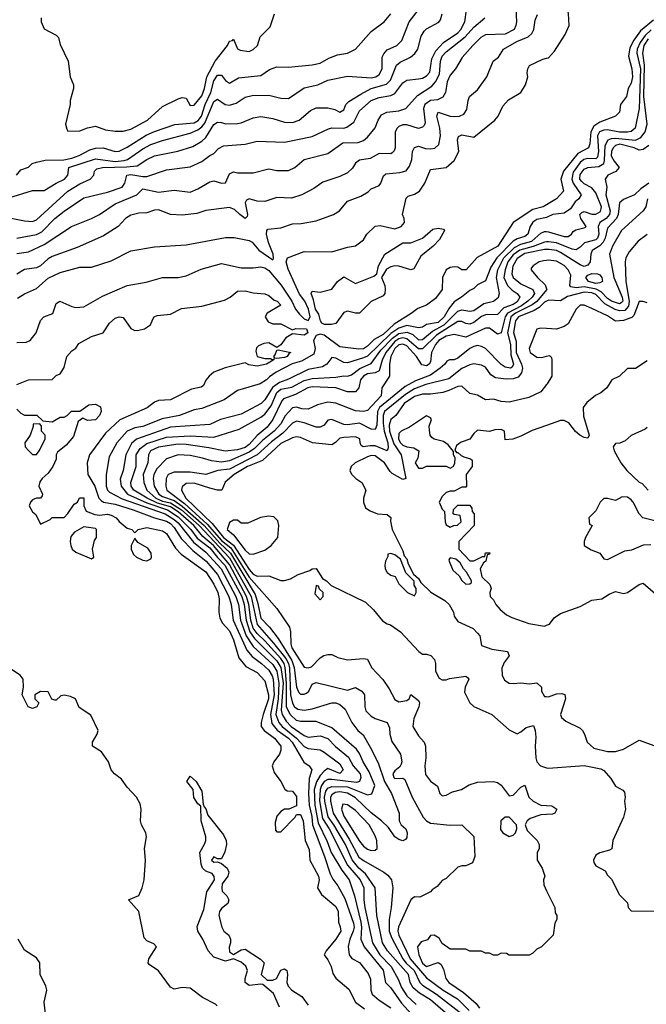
# Model space of a CAD drawing. Header units: inches. Extents: x 2348341 to 2479810, y 460419 to 613669.
# Tile 358 of 656: x 2387325 to 2390506, y 563418 to 568420. Entities that reach past the tile are written whole.
import ezdxf

# ---------------------------------------------------------------- set-up
doc = ezdxf.new("R2010")
doc.units = ezdxf.units.IN
doc.header["$MEASUREMENT"] = 0
doc.layers.add('C3586', color=7, linetype='Continuous')
doc.layers.add('C3596', color=7, linetype='Continuous')

msp = doc.modelspace()

# ---------------------------------------------------------------- linework, layer by layer
at = {"layer": 'C3586', "color": 2}
for points, elevation in [([(2387270, 567515.5), (2387390, 567552.7), (2387450, 567552.7), (2387510, 567590.4), (2387553.2, 567610), (2387569.2, 567630), (2387574, 567670), (2387710, 567713.4), (2387810, 567699.8), (2387855.6, 567704.4), (2387872, 567710), (2387950, 567763.7), (2387990, 567785.7), (2388050, 567807), (2388190, 567844.6), (2388230, 567860.9), (2388250, 567875.6), (2388265.4, 567894.6), (2388310, 568004.9), (2388330, 568016.3), (2388368.7, 567988.7), (2388390, 567985.5), (2388423.6, 567996.4), (2388470, 568027.3), (2388504.8, 568035.2), (2388590, 568036.3), (2388650, 568022), (2388690, 568020.7), (2388770, 568074), (2388838, 568090), (2388890, 568113), (2388990, 568133), (2389110, 568124.4), (2389133.2, 568130), (2389150, 568142), (2389164.5, 568170), (2389164.5, 568230), (2389173.1, 568246.9), (2389190, 568267.3), (2389239, 568290), (2389265.1, 568314.9), (2389302, 568410), (2389349.3, 568470)], 86), ([(2389843.3, 568476.7), (2389847.3, 568410), (2389844.5, 568390), (2389835.1, 568370), (2389790, 568347.2), (2389690, 568343.1), (2389666, 568330), (2389625.2, 568290), (2389572.1, 568227.9), (2389537.2, 568170), (2389510, 568138), (2389495.3, 568104.7), (2389486.6, 568050), (2389473.4, 568026.6), (2389446, 568014), (2389410, 568010.3), (2389381.3, 567990), (2389375.4, 567970), (2389382.9, 567897.1), (2389378, 567882), (2389370, 567874), (2389350, 567868.4), (2389290, 567886.4), (2389270, 567886), (2389250, 567878), (2389240.9, 567870), (2389231.8, 567850), (2389232, 567770), (2389226.6, 567753.4), (2389216.6, 567743.4), (2389210, 567738.8), (2389150, 567740.7), (2389105.1, 567714.9), (2389050, 567707.3), (2389030, 567691), (2389014.2, 567665.8), (2388990, 567642.8), (2388950, 567624), (2388864.8, 567595.2), (2388817.5, 567562.5), (2388758, 567530), (2388705.6, 567514.4), (2388630, 567517.3), (2388570, 567497.3), (2388530, 567499.1), (2388490, 567510.6), (2388476, 567504), (2388469.6, 567490), (2388482, 567430), (2388479.6, 567420.4), (2388470, 567410.8), (2388442, 567430), (2388415.8, 567455.8), (2388390, 567465.5), (2388270.7, 567450.7), (2388224.8, 567435.2), (2388150, 567428), (2388090, 567430.7), (2388030, 567454.9), (2388010, 567453.4), (2387970, 567439.1), (2387930, 567437.3), (2387890, 567427.7), (2387862.7, 567410), (2387825.2, 567370), (2387750, 567323), (2387616.1, 567263.9), (2387490, 567217.1), (2387470, 567205.5), (2387430, 567170.5), (2387410, 567160.5), (2387350, 567150.5), (2387310, 567127.7)], 70), ([(2387310, 567310.4), (2387410, 567328.7), (2387437.2, 567342.8), (2387502.9, 567410), (2387550, 567448.2), (2387650, 567515.5), (2387770, 567544.2), (2387844.5, 567570), (2387858.9, 567590), (2387868.7, 567631.3), (2387890, 567634.7), (2387950, 567623.1), (2387970, 567623.7), (2388070, 567658.4), (2388190, 567672.7), (2388250, 567699.3), (2388290, 567730.6), (2388310, 567740.7), (2388333.8, 567766.2), (2388360.1, 567779.9), (2388470, 567787.7), (2388530, 567804), (2388670, 567797.3), (2388810, 567827.7), (2388893.3, 567866.7), (2388910, 567870.4), (2388970, 567868.9), (2388986.2, 567873.8), (2389021, 567899), (2389050, 567957.3), (2389109.8, 568010.2), (2389150, 568024.9), (2389210, 568035.8), (2389230, 568045.5), (2389270, 568099.1), (2389290, 568113), (2389350, 568119.3), (2389370, 568123.8), (2389390, 568134.8), (2389406.8, 568153.2), (2389418, 568222), (2389437.7, 568262.3), (2389476, 568304), (2389550, 568353.4), (2389565.4, 568370), (2389585.4, 568410), (2389593.6, 568470)], 78), ([(2387230, 567421.6), (2387350, 567398), (2387390, 567395.5), (2387410, 567403.8), (2387569.3, 567550), (2387630, 567586.7), (2387682, 567610), (2387702, 567630), (2387704, 567650), (2387717.2, 567662.8), (2387746, 567670), (2387867.6, 567672.4), (2387921.3, 567678.7), (2387970, 567710.3), (2388010, 567728.5), (2388127.9, 567752.1), (2388204.4, 567775.6), (2388250, 567803.8), (2388270, 567821.6), (2388310, 567887.3), (2388330, 567899.1), (2388350, 567898), (2388370, 567890.5), (2388430, 567893), (2388450, 567896.3), (2388510, 567922), (2388550, 567927.7), (2388610, 567919.1), (2388670, 567900.5), (2388710, 567898), (2388744, 567910), (2388801, 567959), (2388830, 567973), (2388890, 567973.4), (2388924.9, 567964.9), (2388950, 567951.3), (2388970, 567962), (2388981.2, 567990), (2388995.3, 568004.7), (2389057.2, 568042.8), (2389109, 568071), (2389187.6, 568092.4), (2389207.6, 568112.4), (2389238, 568190), (2389256.1, 568203.9), (2389309.7, 568230.3), (2389331.2, 568248.8), (2389346.6, 568270), (2389363.9, 568336.1), (2389378, 568362), (2389390, 568374), (2389452.5, 568407.5), (2389461.2, 568418.8), (2389469.4, 568450.6)], 82), ([(2387308, 567630), (2387330, 567658), (2387370, 567671), (2387389, 567690), (2387410, 567697.1), (2387454, 567706), (2387549.2, 567709.2), (2387590, 567716.9), (2387626.6, 567730), (2387680.7, 567759.3), (2387710, 567768.5), (2387748.6, 567768.6), (2387810, 567750.4), (2387830, 567752.4), (2387870, 567772.2), (2387967.1, 567832.9), (2388010, 567851.6), (2388112.9, 567887.1), (2388210, 567896.9), (2388231.7, 567908.3), (2388247.4, 567930), (2388266.6, 567990), (2388294.8, 568050), (2388309.9, 568110.1), (2388330, 568138), (2388350, 568138), (2388370, 568111), (2388390, 568097.3), (2388435.1, 568124.9), (2388550, 568137.3), (2388592.5, 568167.5), (2388630, 568181), (2388690, 568178.8), (2388810, 568190.5), (2388850, 568199.1), (2388894.8, 568225.2), (2388938.6, 568241.4), (2388989.3, 568250.7), (2389029.3, 568270.7), (2389110, 568361), (2389175.3, 568410), (2389208.7, 568450)], 90), ([(2387310, 567232.4), (2387370, 567241.6), (2387450, 567277.6), (2387588.7, 567370), (2387689.5, 567410.5), (2387730, 567430.7), (2387810, 567484.9), (2387919, 567530), (2387950, 567560.7), (2388030, 567544), (2388110, 567554), (2388190, 567544.9), (2388230, 567560.7), (2388290, 567597.3), (2388310, 567602), (2388350, 567590.7), (2388369.1, 567590.9), (2388390, 567638), (2388410, 567646.8), (2388430, 567642.8), (2388510, 567642.8), (2388590, 567662.8), (2388630, 567654.8), (2388690, 567654.8), (2388722, 567670), (2388770, 567710.7), (2388890, 567740.7), (2388965.6, 567794.4), (2389043.7, 567796.3), (2389070, 567807.3), (2389090, 567822.8), (2389129.5, 567870.5), (2389144.5, 567910), (2389162.6, 567937.4), (2389189.7, 567950.3), (2389250, 567957.6), (2389285.2, 567970), (2389344.1, 568035.9), (2389417.8, 568082.2), (2389436.2, 568103.8), (2389455.8, 568144.2), (2389461, 568210), (2389470, 568234.4), (2389490, 568257), (2389586.9, 568333.1), (2389630, 568381.6), (2389686, 568430)], 74), ([(2387314.2, 567005.8), (2387350, 567027.3), (2387410, 567054), (2387470, 567108), (2387530, 567135.5), (2387630, 567162.8), (2387690, 567162.8), (2387790, 567194.8), (2387890, 567246), (2388010, 567266.8), (2388170, 567277.3), (2388370, 567314), (2388414.4, 567314.4), (2388490, 567298), (2388506, 567290), (2388539.3, 567250), (2388610, 567201), (2388613.3, 567206.7), (2388611.1, 567230), (2388588.7, 567288.7), (2388578.4, 567330), (2388579, 567350), (2388584.5, 567355.5), (2388650, 567362.8), (2388710, 567384), (2388754.8, 567385.2), (2388830, 567398.8), (2388918, 567430), (2388948.7, 567450), (2388990, 567498.8), (2389056.6, 567523.4), (2389094.2, 567545.8), (2389110, 567561), (2389150, 567578), (2389159, 567590), (2389172.3, 567627.7), (2389183.3, 567636.7), (2389255.6, 567644.4), (2389286.8, 567653.2), (2389304.5, 567675.5), (2389315.1, 567710), (2389319.3, 567750), (2389330, 567771), (2389350, 567777.3), (2389385.5, 567765.5), (2389410, 567764), (2389432, 567768), (2389453.6, 567786.4), (2389461.6, 567830), (2389458.7, 567870), (2389442.4, 567930), (2389449.2, 567950), (2389510, 567930.4), (2389530, 567928.2), (2389558, 567930), (2389579.7, 567940.3), (2389595.6, 567964.4), (2389601.2, 568010), (2389609, 568030), (2389650, 568064.7), (2389696, 568130), (2389729, 568210), (2389755.3, 568230), (2389782, 568270), (2389849.3, 568310), (2389906.9, 568333.1), (2389924.5, 568350), (2389935.1, 568370), (2389942.7, 568417.3), (2389953.6, 568446.4)], 66), ([(2387434, 568430), (2387434, 568410), (2387450, 568374), (2387510, 568342), (2387522, 568330), (2387530, 568294), (2387571.3, 568210), (2387581, 568130), (2387598, 568090), (2387598, 568070), (2387581, 568010), (2387581, 567990), (2387558, 567890), (2387563.6, 567863.6), (2387570, 567854), (2387630, 567856), (2387670, 567871), (2387710, 567878.8), (2387761.1, 567861.1), (2387810, 567854), (2387850, 567854), (2387890, 567864.9), (2387974, 567910), (2388050, 567979.1), (2388130, 568018.8), (2388150, 568024.7), (2388170, 568022), (2388190, 567984.7), (2388210, 567986), (2388250, 568034), (2388262.6, 568070), (2388274.8, 568130), (2388317.3, 568210), (2388379.5, 568290), (2388390, 568310.6), (2388405.6, 568314.4), (2388410, 568322), (2388430, 568272), (2388444.9, 568264.9), (2388490, 568259.3), (2388511.1, 568268.9), (2388532.3, 568290), (2388546.3, 568333.7), (2388596, 568384), (2388618, 568450)], 94), ([(2387310, 566781), (2387358, 566782), (2387378, 566790), (2387408.7, 566830), (2387430, 566892), (2387448, 566910), (2387492.9, 566927.1), (2387510, 566978), (2387529.4, 566990.6), (2387590, 566962.8), (2387610, 566958.8), (2387650, 566961), (2387744.8, 567015.2), (2387870, 567070.8), (2387966.4, 567086.4), (2388050, 567110.8), (2388130, 567111), (2388170, 567118.8), (2388246.3, 567153.7), (2388350, 567182), (2388450, 567160.5), (2388510, 567159.1), (2388550, 567164.9), (2388570, 567160.4), (2388590, 567146.4), (2388652.3, 567072.3), (2388707.1, 566990), (2388724.9, 566950), (2388744.8, 566924.8), (2388770, 566901.1), (2388790, 566893), (2388800.5, 566910), (2388790.5, 566950.5), (2388771.8, 566990), (2388746, 567026), (2388687.6, 567152.4), (2388678.4, 567190), (2388685.2, 567210), (2388770, 567242.8), (2388910, 567241), (2388990, 567264.7), (2389030, 567271.3), (2389070, 567302), (2389088, 567330), (2389130, 567371.3), (2389155.3, 567375.3), (2389230, 567358), (2389261.2, 567370), (2389279, 567390), (2389277.2, 567410), (2389269.2, 567430), (2389286.8, 567513.2), (2389296.5, 567523.5), (2389330, 567534), (2389354.5, 567550), (2389381.6, 567590), (2389410, 567658.8), (2389490, 567668.9), (2389530, 567704.4), (2389554, 567750), (2389547.3, 567810), (2389552.5, 567827.5), (2389570, 567835.5), (2389630, 567824), (2389738, 567910), (2389754.5, 567930), (2389778.4, 567981.6), (2389806, 568014), (2389870, 568051), (2389892.3, 568090), (2389904, 568130), (2389901.2, 568150), (2389905.2, 568170), (2389912.9, 568187.1), (2389980.9, 568219.1), (2390000, 568224.5)], 62), ([(2390000, 567480.1), (2389982.8, 567470), (2389930, 567455.6), (2389830.8, 567390), (2389752.2, 567270), (2389648.1, 567211.9), (2389592, 567150), (2389570, 567149.3), (2389550, 567162.7), (2389530, 567164.5), (2389510, 567160.7), (2389490.3, 567149.7), (2389472.2, 567110), (2389470.4, 567049.6), (2389436.7, 567003.3), (2389390.5, 566969.5), (2389346.1, 566953.9), (2389312.8, 566927.2), (2389226.1, 566873.9), (2389170, 566821.8), (2389124.6, 566795.4), (2389090, 566761.1), (2389070, 566748.5), (2389046.2, 566746.2), (2388950, 566757.6), (2388870, 566817.7), (2388850, 566822), (2388830, 566815.3), (2388816.5, 566790), (2388824.2, 566750), (2388818.3, 566721.7), (2388755.2, 566684.8), (2388708.6, 566671.4), (2388626.8, 566630), (2388593.7, 566606.3), (2388578.8, 566590), (2388546, 566570), (2388430, 566536), (2388362.8, 566490), (2388250, 566444.5), (2388210, 566437.6), (2388136, 566410), (2388047.7, 566392.3), (2387950, 566353.3), (2387910, 566346.6), (2387870.2, 566329.8), (2387817.3, 566270), (2387779.8, 566200.2), (2387763.7, 566110), (2387764.2, 566050), (2387770.4, 566030), (2387780.5, 566020.5), (2387845.6, 565985.6), (2388063.7, 565910), (2388110, 565882), (2388130, 565863.9), (2388206.6, 565766.6), (2388270, 565715.8), (2388348.4, 565630), (2388423, 565490), (2388435, 565450), (2388446.8, 565370), (2388475.3, 565290), (2388510, 565236.5), (2388610, 565144.4), (2388630.6, 565110.6), (2388640.4, 565050), (2388636.9, 564970), (2388626, 564890), (2388640.7, 564850), (2388656.9, 564830), (2388730.6, 564770.6), (2388770, 564727.4), (2388790, 564717.4), (2388850, 564710.5), (2388870, 564699.3), (2388950, 564640.4), (2388966.4, 564610), (2388950, 564591.8), (2388890, 564616.2), (2388870, 564603), (2388850, 564581.1), (2388831.3, 564548.7), (2388820.5, 564510), (2388823, 564430), (2388840.5, 564340.5), (2388885.3, 564245.3), (2388905.8, 564190), (2388960.4, 564100.4), (2388998, 564050), (2389024.2, 563970), (2389056.3, 563836.3), (2389059.7, 563810), (2389056.9, 563750), (2389074.3, 563710), (2389170, 563592.7), (2389182.4, 563530), (2389210, 563502.4), (2389264.1, 563424.1), (2389330, 563352.2)], 62), ([(2390000, 567415.9), (2389950, 567406), (2389930, 567391.6), (2389916.5, 567370), (2389904.9, 567330), (2389890, 567319.1), (2389850, 567307.8), (2389830, 567296), (2389747.9, 567210), (2389717.5, 567162.5), (2389690, 567093.2), (2389650, 567072.7), (2389630, 567054), (2389610, 567045.2), (2389567.3, 567010), (2389530, 566987.8), (2389505, 566955), (2389480.7, 566910), (2389450, 566882), (2389390, 566871.3), (2389370, 566858.7), (2389350, 566854.3), (2389290, 566867.1), (2389250, 566853.8), (2389210, 566826.1), (2389090, 566710.9), (2389070, 566702), (2388990, 566676.9), (2388970, 566679.7), (2388930, 566700.5), (2388910, 566703.7), (2388884.9, 566670), (2388862.6, 566657.4), (2388790, 566642.6), (2388690, 566593.5), (2388643.5, 566576.5), (2388608.9, 566551.1), (2388570, 566489.5), (2388550.5, 566470), (2388450, 566416.9), (2388344.7, 566390), (2388290, 566364.2), (2388090, 566351), (2387917.3, 566290), (2387892.5, 566267.5), (2387864.6, 566210), (2387850.4, 566130), (2387834.2, 566085.8), (2387840.3, 566050), (2387871.8, 566010), (2387970, 565966.5), (2388075.2, 565930), (2388130, 565894.5), (2388194.5, 565830), (2388226.4, 565786.4), (2388290, 565737.5), (2388328.4, 565688.4), (2388365.7, 565650), (2388452, 565490), (2388464.1, 565450), (2388475.1, 565370), (2388493.6, 565310), (2388516.3, 565276.3), (2388630, 565163.5), (2388650, 565130.3), (2388661.8, 565050), (2388652.3, 564912.3), (2388657.8, 564890), (2388677.3, 564857.3), (2388703.6, 564830), (2388770, 564784.2), (2388790, 564775.8), (2388850, 564781.7), (2388890, 564768.5), (2388927.5, 564727.5), (2388994.7, 564674.7), (2389018.7, 564630), (2389053.8, 564590), (2389057.3, 564570), (2389050.3, 564550), (2389034.4, 564545.6), (2388910, 564560.8), (2388890, 564560.9), (2388870.1, 564549.9), (2388856.5, 564530), (2388850.1, 564509.9), (2388847.3, 564452.7), (2388862.5, 564362.5), (2388896.9, 564310), (2388990, 564125.3), (2389052.7, 564050), (2389072.7, 564010), (2389072.3, 563950), (2389077.2, 563910), (2389115.6, 563730), (2389152.6, 563670), (2389211.5, 563610), (2389246.7, 563546.7), (2389263.1, 563503.1), (2389290, 563461.3), (2389337.8, 563417.8)], 66), ([(2389534.1, 563334.1), (2389410, 563441.1), (2389355.2, 563475.2), (2389322.7, 563502.7), (2389307.4, 563530), (2389299.6, 563570), (2389192, 563690), (2389167.6, 563730), (2389137.6, 563870), (2389130.4, 564010), (2389080.7, 564080.7), (2389046, 564110), (2389012.6, 564152.6), (2388979.7, 564230), (2388920.2, 564330), (2388890.7, 564370.7), (2388873.5, 564450), (2388871.6, 564470), (2388879, 564501), (2388890, 564516.8), (2388910, 564524.8), (2388990, 564522.7), (2389090, 564482.9), (2389112.3, 564487.7), (2389127.7, 564530), (2389098.8, 564598.8), (2389068.8, 564650), (2389050, 564693.4), (2389034.1, 564714.1), (2388910, 564823.8), (2388830, 564855.8), (2388750, 564854.6), (2388730, 564860.9), (2388698.5, 564890), (2388679.8, 564930), (2388680.3, 565050), (2388672.7, 565130), (2388667, 565150), (2388650, 565175.5), (2388570, 565264.7), (2388530, 565302.2), (2388510.9, 565330), (2388499, 565370), (2388487.8, 565450), (2388476.4, 565490), (2388390, 565652.1), (2388308.7, 565750), (2388255, 565795), (2388208.6, 565850), (2388130, 565919.5), (2388090, 565945.2), (2388025.1, 565965.1), (2387971.5, 565990), (2387904.2, 566030), (2387891.7, 566050), (2387889, 566070), (2387915.8, 566150), (2387915.6, 566210), (2387937.2, 566242.8), (2387970, 566267.6), (2388070, 566300.3), (2388190, 566306.6), (2388310, 566298.9), (2388439.3, 566340.7), (2388550, 566400.5), (2388570, 566416.3), (2388601.7, 566458.3), (2388630, 566526.9), (2388650, 566542.8), (2388705.9, 566554.1), (2388770, 566586.8), (2388810, 566598.2), (2388930, 566604), (2388970, 566611.8), (2388990, 566609.6), (2389010, 566615.6), (2389051.8, 566648.2), (2389110, 566674), (2389158.9, 566741.1), (2389217, 566803), (2389250, 566826), (2389292.5, 566832.5), (2389320.4, 566820.4), (2389350, 566794.3), (2389370, 566795.1), (2389421.2, 566838.8), (2389479.3, 566870), (2389550, 566940.4), (2389570, 566947.1), (2389610, 566939.7), (2389630, 566943), (2389680.9, 566979.1), (2389730, 566989.6), (2389756.3, 567010), (2389761.6, 567030), (2389745.6, 567110), (2389752.9, 567150), (2389783, 567210), (2389836.9, 567263.1), (2389870, 567280.6), (2389924.6, 567295.4), (2389970, 567335.6), (2389990, 567345.1), (2390000, 567344.1)], 70), ([(2390000, 567291.5), (2389990, 567290.9), (2389931.7, 567268.3), (2389864, 567250), (2389830, 567225.3), (2389803.8, 567190), (2389789.3, 567150), (2389783.2, 567110), (2389801.1, 567070), (2389825.9, 567045.9), (2389850.5, 567030), (2389864.4, 567010), (2389850, 566986.6), (2389830, 566973.3), (2389783.7, 566956.3), (2389750, 566922), (2389690, 566921.1), (2389670, 566912.4), (2389630, 566881.7), (2389610, 566874), (2389590, 566876.9), (2389570, 566887.8), (2389550, 566886.6), (2389441.8, 566818.2), (2389370, 566748.5), (2389350, 566747.7), (2389290, 566799.8), (2389270, 566803.4), (2389250, 566799.1), (2389230, 566785.8), (2389183.5, 566730), (2389165.2, 566690), (2389150, 566636), (2389130, 566626.3), (2389090, 566621.7), (2389070.4, 566610), (2389056, 566590), (2389046, 566550), (2389030, 566529.5), (2388990, 566529.6), (2388930, 566551), (2388810, 566555.6), (2388787.7, 566550), (2388724.4, 566515.6), (2388665.1, 566494.9), (2388655.4, 566484.6), (2388610, 566389.6), (2388581.7, 566350), (2388530, 566308.4), (2388490, 566261.5), (2388470, 566247.2), (2388430, 566235.3), (2388368.2, 566228.2), (2388285.2, 566245.2), (2388170, 566262.3), (2388130, 566263.9), (2388030, 566248.6), (2387989.4, 566230.6), (2387978.4, 566210), (2387975.3, 566170), (2387951.8, 566110), (2387954.9, 566070), (2387970.2, 566030), (2388016.2, 565990), (2388050, 565975.1), (2388090, 565966), (2388146.6, 565930), (2388235.9, 565850), (2388390, 565687), (2388499.3, 565490), (2388530, 565347.7), (2388613.5, 565253.5), (2388675.6, 565175.6), (2388689, 565150), (2388694.4, 565125.6), (2388700.5, 564990), (2388710, 564947.7), (2388720.3, 564930), (2388737.5, 564917.5), (2388770, 564913.1), (2388810, 564920.3), (2388910, 564950.5), (2388930, 564950.5), (2388950, 564940.7), (2388977.1, 564917.1), (2389010.5, 564850.5), (2389041, 564810), (2389068, 564788), (2389104.2, 564724.2), (2389144.6, 564644.6), (2389177.6, 564550), (2389213.4, 564490), (2389250.7, 564390), (2389251.3, 564350), (2389262, 564330), (2389284.7, 564310), (2389291.3, 564290), (2389290, 564266), (2389283.6, 564256.4), (2389270, 564249), (2389250, 564255.3), (2389230, 564269.3), (2389196.6, 564316.6), (2389162, 564350), (2389110, 564391.2), (2389030, 564466.9), (2388990, 564491.5), (2388950, 564498.3), (2388925.8, 564494.2), (2388910, 564482.4), (2388903.5, 564470), (2388902.7, 564450), (2388916.5, 564390), (2388998.1, 564258.1), (2389046.7, 564166.7), (2389070, 564148.9), (2389174, 564090), (2389194.1, 564074.1), (2389212.7, 564050), (2389219.3, 564010), (2389211.7, 563910), (2389200.9, 563850), (2389201.3, 563790), (2389214, 563754), (2389270.2, 563650), (2389287.6, 563627.6), (2389328.2, 563590), (2389356.1, 563530), (2389370, 563515.2), (2389441.1, 563470), (2389570.3, 563370)], 74), ([(2390000, 567253), (2389990, 567252.7), (2389890, 567232.1), (2389850, 567207.1), (2389828.2, 567168.2), (2389823.6, 567130), (2389830.2, 567110.2), (2389870, 567078), (2389930.2, 567050.2), (2389938, 567030), (2389927.2, 567010), (2389905.5, 566990), (2389872.7, 566967.3), (2389801.5, 566930), (2389790.1, 566910), (2389770, 566829.3), (2389750, 566822), (2389710, 566853.6), (2389690, 566853.6), (2389590, 566808), (2389530, 566821.3), (2389490, 566812.8), (2389453.4, 566790), (2389436.1, 566770), (2389414.9, 566730), (2389410, 566682), (2389404, 566670), (2389390, 566661.6), (2389367.3, 566667.3), (2389339.1, 566710), (2389290, 566763.1), (2389270, 566772.3), (2389250, 566768.7), (2389230, 566749.7), (2389208.4, 566710), (2389202.2, 566670), (2389203.1, 566610), (2389163, 566550), (2389160.5, 566510), (2389090, 566435.1), (2389070, 566429.6), (2389030, 566433.3), (2388930, 566472), (2388890, 566477.2), (2388836.3, 566463.7), (2388790, 566441.2), (2388756.8, 566443.2), (2388730, 566452.3), (2388710, 566449.4), (2388672.2, 566407.8), (2388650, 566367.8), (2388616.9, 566330), (2388558, 566282), (2388517.8, 566242.2), (2388490, 566223.2), (2388390, 566178.7), (2388350, 566172.3), (2388298.5, 566178.5), (2388253.5, 566193.5), (2388190, 566206.6), (2388130, 566209.4), (2388070, 566189.2), (2388020.9, 566139.1), (2388005.5, 566110), (2388002.4, 566090), (2388007.1, 566050), (2388031.5, 566010), (2388050, 565998.2), (2388110, 565977.7), (2388150, 565949.6), (2388261, 565850), (2388341.6, 565761.6), (2388395.5, 565710), (2388520, 565500), (2388534.5, 565454.5), (2388550, 565380.5), (2388593.6, 565333.6), (2388636.4, 565276.4), (2388705.8, 565165.8), (2388718.7, 565130), (2388730.6, 565030), (2388742.3, 565002.3), (2388750, 564994), (2388770, 564994.8), (2388780.2, 564999.8), (2388793.2, 565010), (2388810, 565044.7), (2388830, 565053), (2388990, 565014.8), (2389030, 565027.3), (2389062.8, 565010), (2389076.3, 564990), (2389078, 564930), (2389083, 564910), (2389110, 564881.6), (2389130, 564870.5), (2389191, 564850), (2389202.8, 564822.8), (2389204, 564790), (2389214.2, 564754.2), (2389259.1, 564690), (2389264.9, 564650), (2389262, 564638), (2389255.2, 564624.8), (2389230, 564605.2), (2389219.1, 564590), (2389224, 564570), (2389230, 564566), (2389270, 564567.3), (2389280.7, 564560.7), (2389317.6, 564470), (2389373.4, 564370), (2389390, 564350.7), (2389410, 564339.1), (2389510, 564327.7), (2389570, 564331), (2389631, 564271), (2389636, 564170), (2389623.6, 564136.4), (2389590, 564122), (2389570, 564122), (2389550, 564115.3), (2389490, 564058), (2389470, 564048), (2389443.6, 564016.4), (2389419.6, 564000.4), (2389410.9, 563989.1), (2389356.9, 563963.1), (2389330, 563964), (2389310.6, 563949.4), (2389248.1, 563811.9), (2389244.4, 563790), (2389249.2, 563770), (2389308.2, 563650), (2389390, 563553.1), (2389475.3, 563490), (2389547.1, 563447.1), (2389607.3, 563387.3)], 78), ([(2390000, 567197.3), (2389984.4, 567195.6), (2389962, 567190), (2389932, 567170), (2389922, 567158), (2389922, 567150), (2389954, 567110), (2389992.6, 567072.6), (2390000, 567053.3)], 82), ([(2387310, 566566.8), (2387369.1, 566590.9), (2387490, 566592), (2387510, 566612), (2387530, 566622), (2387550, 566654), (2387564, 566710), (2387590, 566738), (2387609.1, 566750.9), (2387624.5, 566775.5), (2387690, 566810.4), (2387749, 566830), (2387781.7, 566878.3), (2387810, 566903.8), (2387830, 566910.5), (2387850, 566907.3), (2387890, 566850.8), (2387910, 566842), (2387930, 566843), (2387958, 566850), (2387988.7, 566870), (2388000.2, 566899.8), (2388008, 566910), (2388023.2, 566916.8), (2388090, 566924), (2388147, 566953), (2388250, 566964.9), (2388363.9, 566996.1), (2388394, 567010), (2388430, 567041), (2388470, 567042.8), (2388510, 567033.4), (2388570, 567027.3), (2388590, 567018.8), (2388616.3, 566996.3), (2388631.3, 566990), (2388650.5, 566969.5), (2388582, 566930), (2388571.3, 566910), (2388586, 566886), (2388610, 566876), (2388650, 566874.8), (2388710, 566844.7), (2388727.7, 566852.3), (2388781, 566850), (2388787.3, 566830), (2388770, 566817), (2388710, 566825.1), (2388676, 566804), (2388650, 566768), (2388630, 566755.3), (2388590, 566778), (2388564, 566776), (2388537.3, 566762.7), (2388527.1, 566752.9), (2388524, 566736), (2388531.3, 566710), (2388570, 566699.3), (2388599.1, 566699.1), (2388606, 566694), (2388618, 566698), (2388612, 566690), (2388578.8, 566670), (2388530, 566659.6), (2388487.5, 566667.5), (2388470, 566677.2), (2388368.6, 566651.4), (2388311.3, 566630), (2388286.8, 566610), (2388270.6, 566589.4), (2388258.4, 566561.6), (2388246.2, 566553.8), (2388197.3, 566542.7), (2388090, 566489.2), (2388030, 566486), (2388010, 566478), (2387971.7, 566448.3), (2387832.7, 566387.3), (2387760.5, 566319.5), (2387679.3, 566210), (2387666.8, 566170), (2387670.6, 566110), (2387706, 566050), (2387726, 565990), (2387737.8, 565977.8), (2387750, 565968.8), (2387810, 565959.6), (2387900.7, 565930), (2388010, 565889), (2388070, 565873), (2388090, 565861.3), (2388110, 565841.1), (2388145.1, 565785.1), (2388204, 565724), (2388272.4, 565670), (2388330, 565602), (2388387.3, 565490), (2388398, 565450), (2388409, 565370), (2388477.8, 565217.8), (2388505.4, 565185.4), (2388553.4, 565150), (2388590, 565115.6), (2388606.4, 565086.4), (2388611.6, 565070), (2388617.3, 564990), (2388598.4, 564890), (2388605.3, 564845.3), (2388631.8, 564811.8), (2388690, 564770.2), (2388708, 564750), (2388768.1, 564648.1), (2388794.8, 564630), (2388807.7, 564610), (2388794.9, 564565.1), (2388790.9, 564490), (2388793.9, 564430), (2388807.3, 564372.7), (2388811.8, 564330), (2388873, 564170), (2388900.7, 564080.7), (2388914.1, 564054.1), (2388940.2, 564020.2), (2388975.2, 563955.2), (2389020.2, 563830), (2389022.7, 563810), (2389018.5, 563790), (2389001.7, 563750), (2388993, 563713), (2388997.3, 563670), (2389010.6, 563650.6), (2389050.4, 563630.4), (2389094.6, 563574.6), (2389106.7, 563546.7), (2389108, 563490), (2389114.8, 563470), (2389150, 563438.8), (2389210, 563400.5)], 58), ([(2390000, 567048.5), (2389951, 566989), (2389927.6, 566972.4), (2389842.4, 566930), (2389817.8, 566910), (2389801.7, 566830), (2389816.1, 566770), (2389818.1, 566718.1), (2389831.3, 566670), (2389824.7, 566655.3), (2389816, 566650), (2389790, 566654.7), (2389768.8, 566668.8), (2389689.6, 566749.6), (2389670, 566760.9), (2389650, 566765.1), (2389630, 566759.6), (2389610, 566749.6), (2389550, 566700.5), (2389530, 566692), (2389507.1, 566692.9), (2389494, 566686), (2389484, 566670), (2389460.4, 566650), (2389410, 566615.3), (2389334.7, 566585.3), (2389282.7, 566557.3), (2389170, 566466.3), (2389152.1, 566450), (2389141.4, 566430), (2389138.7, 566361.3), (2389130, 566338), (2389110, 566339.7), (2389050, 566371.2), (2388990, 566363), (2388970, 566364.7), (2388910, 566389.4), (2388890, 566385.2), (2388870, 566361.2), (2388850, 566349.6), (2388830, 566349.6), (2388770, 566372.6), (2388730, 566380.5), (2388710, 566371.3), (2388660.3, 566319.7), (2388603.7, 566276.3), (2388530.1, 566209.9), (2388390, 566137.4), (2388330.2, 566129.8), (2388270, 566109.6), (2388190, 566121), (2388110, 566121.3), (2388078.8, 566110), (2388068.2, 566090), (2388066.7, 566050), (2388072, 566030), (2388162.4, 565962.4), (2388277.5, 565857.5), (2388350, 565774.7), (2388396.8, 565736.8), (2388490, 565587.7), (2388630.8, 565430), (2388694, 565334), (2388700.5, 565310), (2388701.6, 565250), (2388707.2, 565230), (2388770, 565131), (2388790, 565127.7), (2388806.3, 565133.7), (2388850, 565178), (2388869.3, 565190.7), (2388890, 565196), (2388910, 565194.8), (2388940.9, 565180.9), (2388990, 565168.2), (2389070, 565176), (2389091.1, 565171.1), (2389111, 565130), (2389167.9, 565067.9), (2389200.7, 565020.7), (2389230, 564966.8), (2389250, 564954.8), (2389290, 564961), (2389302, 564970), (2389310, 564992), (2389350, 564962), (2389354.8, 564950), (2389351, 564930), (2389325.5, 564870), (2389321, 564830), (2389350, 564782), (2389378, 564750), (2389386, 564730), (2389386.8, 564670), (2389381, 564630), (2389385.8, 564585.8), (2389410, 564551.3), (2389446, 564526), (2389458, 564490), (2389470, 564478), (2389490, 564481), (2389522, 564498), (2389568, 564510), (2389606.6, 564533.4), (2389650, 564547.3), (2389730, 564551), (2389750, 564546), (2389770, 564531.3), (2389810, 564478), (2389830, 564481), (2389870, 564522), (2389890, 564532), (2389910.6, 564470.6), (2389931, 564450), (2389970, 564430.6), (2390000, 564428.4)], 82), ([(2390000, 566989.7), (2389990, 566984.7), (2389962.5, 566957.5), (2389937.7, 566942.3), (2389857, 566910), (2389841.6, 566890), (2389831.8, 566831.8), (2389845.3, 566785.3), (2389845.1, 566730), (2389872.4, 566670), (2389877.2, 566650), (2389873.1, 566626.9), (2389855.8, 566604.2), (2389830, 566596.4), (2389794.5, 566594.5), (2389741.2, 566601.2), (2389716.6, 566616.6), (2389690, 566654.5), (2389670, 566664.5), (2389630, 566671.8), (2389610, 566667.6), (2389570, 566647.8), (2389504.5, 566595.5), (2389387, 566567), (2389330, 566545.5), (2389283.4, 566516.6), (2389177.3, 566430), (2389170.2, 566409.8), (2389169.5, 566370), (2389175.5, 566330), (2389194.2, 566270), (2389195.4, 566244.6), (2389190, 566229.6), (2389130, 566254.8), (2389103.8, 566256.2), (2389068, 566250), (2389058, 566258), (2389053.2, 566270), (2389051.6, 566291.6), (2389030, 566300.7), (2388970, 566298.7), (2388950, 566294), (2388928.2, 566271.8), (2388910, 566260.9), (2388811.6, 566271.6), (2388750, 566298), (2388730, 566302), (2388710, 566297), (2388650, 566266.9), (2388558.4, 566181.6), (2388481.6, 566150), (2388413.7, 566110), (2388368.8, 566071.2), (2388350.4, 566029.6), (2388330, 566029.6), (2388290, 566039.7), (2388210, 566066.3), (2388170, 566063.7), (2388150, 566048), (2388146, 566030), (2388168, 565990), (2388301.6, 565861.6), (2388359.4, 565790), (2388411, 565751), (2388490, 565626.9), (2388510, 565604.2), (2388530, 565594), (2388590, 565595.5), (2388650, 565570.8), (2388670, 565570.8), (2388700.2, 565579.8), (2388738, 565602), (2388798, 565622), (2388810, 565631), (2388830, 565632), (2388862, 565582), (2388882, 565570), (2388906, 565546), (2389080.7, 565460.7), (2389122, 565422), (2389166.2, 565366.2), (2389190, 565351), (2389206.8, 565346.8), (2389258, 565310), (2389352, 565210), (2389370, 565198), (2389390, 565198), (2389412, 565190), (2389431.3, 565170), (2389436, 565150), (2389436, 565110), (2389454.8, 565074.8), (2389470, 565067.3), (2389490, 565067.3), (2389506.6, 565073.4), (2389590, 565084.7), (2389598.8, 565078.8), (2389604.7, 565070), (2389586, 565030), (2389584, 565004), (2389610.7, 564950.7), (2389630, 564931.3), (2389722, 564890), (2389810, 564812), (2389850, 564792), (2389870, 564802), (2389895.5, 564824.5), (2389934, 564834), (2389942, 564810), (2389945.2, 564774.8), (2389941.6, 564730), (2389945.3, 564670), (2389950.4, 564650), (2389969.2, 564629.2), (2390000, 564620.3)], 86), ([(2390000, 566851.6), (2389970, 566853.2), (2389950, 566848), (2389910.8, 566750), (2389916, 566730), (2389950, 566705.5), (2389976.2, 566703.8), (2390000, 566710.6)], 90), ([(2390000, 566566.5), (2389970, 566529.4), (2389910, 566500.7), (2389810, 566478), (2389770, 566480.9), (2389730, 566492.7), (2389690, 566489), (2389650, 566512.3), (2389610, 566521.2), (2389570, 566559.3), (2389550, 566557.6), (2389504, 566536), (2389472.7, 566527.3), (2389410, 566517.4), (2389370, 566517.4), (2389330, 566506.9), (2389276.5, 566470), (2389234.9, 566410), (2389210, 566389.5), (2389200.2, 566359.8), (2389203, 566330), (2389225.2, 566265.2), (2389262, 566210), (2389284.7, 566090), (2389270, 566084.5), (2389215.6, 566115.6), (2389205.2, 566125.2), (2389177.6, 566170), (2389130, 566205.1), (2389110, 566205.6), (2389090, 566199.7), (2389027.3, 566170), (2389007.3, 566150), (2389001, 566130), (2389010, 566112), (2389032, 566090), (2389062, 566070), (2389082, 566030), (2389070.8, 565989.2), (2389070.7, 565970), (2389080.7, 565940.7), (2389104.9, 565924.9), (2389142, 565910), (2389190, 565906), (2389210, 565892), (2389207.3, 565872.7), (2389216.3, 565830), (2389270, 565722), (2389276.9, 565696.9), (2389290, 565682), (2389296.9, 565656.9), (2389323.6, 565603.6), (2389350, 565582), (2389360.7, 565560.7), (2389412.4, 565512.4), (2389482.8, 565470), (2389504.9, 565450), (2389526.8, 565410), (2389530.8, 565390), (2389550, 565362.8), (2389627.1, 565327.1), (2389650, 565304.7), (2389661, 565290), (2389670, 565242), (2389722, 565222), (2389802, 565210), (2389810.7, 565189.3), (2389784.9, 565155.1), (2389773.4, 565126.6), (2389774.9, 565090), (2389785.5, 565065.5), (2389810, 565050.5), (2389830, 565047.7), (2389870, 565050.8), (2389914, 565046), (2389950, 565051.3), (2389974, 565030), (2389974, 565010), (2389990, 564982), (2390000, 564981.5)], 90), ([(2387310, 566441), (2387330, 566422), (2387350, 566412), (2387411.3, 566411.3), (2387442, 566382), (2387490, 566378), (2387530, 566402), (2387550, 566402), (2387566, 566410), (2387588.4, 566431.6), (2387630, 566432), (2387676.5, 566463.5), (2387710, 566466.8), (2387734.4, 566454.4), (2387739.1, 566430), (2387730, 566409.2), (2387710, 566387), (2387670, 566384), (2387644.7, 566395.3), (2387621, 566379), (2387597.3, 566302.7), (2387561.4, 566258.6), (2387516.9, 566223.1), (2387510.8, 566209.2), (2387510, 566188), (2387493, 566150), (2387470, 566117), (2387439.3, 566090), (2387427.1, 566072.9), (2387422, 566050), (2387441, 566010), (2387438.8, 566001.2), (2387431.1, 565988.9), (2387410, 565989.3), (2387390, 565980.7), (2387380.4, 565970), (2387372.4, 565950), (2387390, 565920.5), (2387406.7, 565906.7), (2387430, 565858), (2387479.3, 565880.7), (2387490, 565892), (2387550, 565891.3), (2387570, 565911.3), (2387600.9, 565959.1), (2387618, 565970), (2387628.9, 565991.1), (2387650, 565991.3), (2387651.3, 565950), (2387662.8, 565922.8), (2387706.4, 565906.4), (2387730, 565904), (2387770, 565908), (2387790, 565903), (2387814.8, 565890), (2387830, 565871), (2387870, 565838), (2387894, 565830), (2387910, 565814), (2387926, 565830), (2387970, 565840.5), (2388050, 565824), (2388070, 565810.6), (2388116.2, 565736.2), (2388144.7, 565704.7), (2388270, 565614.9), (2388310, 565553.4), (2388330.3, 565510), (2388338, 565478), (2388336.3, 565410), (2388340.9, 565380.9), (2388355.4, 565355.4), (2388390, 565316.3), (2388410.3, 565270), (2388438.3, 565178.3), (2388473.8, 565133.8), (2388530, 565104), (2388570, 565061), (2388588.4, 564990), (2388588.5, 564970), (2388560.3, 564890), (2388550.4, 564850), (2388550.5, 564830), (2388566.8, 564810), (2388618, 564770), (2388650.6, 564730), (2388650.7, 564710), (2388644, 564690), (2388614.8, 564650), (2388606.8, 564630), (2388616.3, 564596.3), (2388651.3, 564550), (2388671.6, 564511.6), (2388683.6, 564503.6), (2388710, 564502), (2388730, 564474), (2388730, 564426), (2388691, 564409), (2388670, 564409.2), (2388650, 564397.2), (2388630, 564374), (2388622, 564342), (2388623.6, 564303.6), (2388630, 564294), (2388650, 564294), (2388724, 564370), (2388730, 564382), (2388750, 564382), (2388764, 564350), (2388774, 564250), (2388794.4, 564205.6), (2388798, 564150), (2388841.6, 564070), (2388845.5, 564050), (2388837.3, 564010), (2388857.1, 563977.1), (2388930, 563914.8), (2388941, 563890), (2388943.6, 563836.4), (2388952.7, 563812.7), (2388954.9, 563790), (2388930.4, 563750), (2388881, 563690), (2388871.3, 563670), (2388890, 563644.7), (2388906.8, 563610), (2388914.8, 563574.8), (2388930.6, 563550.6), (2388995.2, 563495.2), (2389030.6, 563430), (2389075, 563395)], 54), ([(2390000, 566359), (2389926.8, 566333.2), (2389870, 566304), (2389828.7, 566288.7), (2389790, 566286), (2389786, 566330), (2389770, 566338), (2389736.4, 566336.4), (2389710, 566328.7), (2389650, 566335.3), (2389630, 566318), (2389610.7, 566289.3), (2389565.5, 566274.5), (2389542, 566258), (2389534, 566234), (2389542, 566222), (2389550, 566222), (2389566, 566206), (2389579.8, 566199.8), (2389614, 566190), (2389622, 566182), (2389622, 566150), (2389592, 566110), (2389594, 566050), (2389590, 566046), (2389570, 566046), (2389530, 566026), (2389510, 566026), (2389490, 566018), (2389470, 565998), (2389454, 565970), (2389470, 565934), (2389482, 565922), (2389484.7, 565870), (2389490, 565854), (2389510, 565842), (2389528.4, 565851.6), (2389547.3, 565852.7), (2389566, 565870), (2389562, 565902), (2389530, 565906), (2389526, 565910), (2389527.3, 565932.7), (2389550, 565954), (2389610, 565954), (2389619.6, 565939.6), (2389622, 565922), (2389632, 565910), (2389632, 565850), (2389554, 565770), (2389554, 565730), (2389610, 565672), (2389630, 565672), (2389674, 565694), (2389686, 565694), (2389690, 565712), (2389711.3, 565711.3), (2389710, 565706), (2389698, 565702), (2389692, 565670), (2389679.6, 565660.4), (2389662, 565630), (2389672, 565590), (2389711.6, 565551.6), (2389718, 565530), (2389712, 565510), (2389714, 565490), (2389730, 565474), (2389742, 565450), (2389763.5, 565423.5), (2389796.9, 565396.9), (2389822.8, 565382.8), (2389910, 565353.4), (2389990, 565339.1), (2390000, 565343.7)], 94), ([(2388328, 563410), (2388319, 563419), (2388252.9, 563452.9), (2388190, 563500.9), (2388150, 563503.7), (2388110, 563496), (2388090, 563505.2), (2388030, 563589.2), (2387981.5, 563621.5), (2387977.2, 563630), (2387980.9, 563650), (2388019, 563710), (2388005.6, 563725.6), (2387970, 563741.2), (2387956.6, 563756.6), (2387929.4, 563890), (2387878, 563950), (2387929.2, 563970.8), (2387946, 564010), (2387956.2, 564050), (2387964.2, 564150), (2387958, 564210), (2387969.3, 564270), (2387966, 564290), (2387943.7, 564330), (2387938.4, 564350), (2387942, 564410), (2387936.2, 564436.2), (2387917.2, 564470), (2387870, 564521.2), (2387842.4, 564562.4), (2387806, 564590), (2387790, 564609.2), (2387776, 564650), (2387740.9, 564700.9), (2387695.3, 564730), (2387694, 564750), (2387719, 564790), (2387724, 564810), (2387686.8, 564886.8), (2387626.3, 564926.3), (2387608.7, 564970), (2387582.9, 564982.9), (2387550, 564989.4), (2387533.7, 564986.3), (2387510, 564964), (2387504, 564964), (2387488.9, 564968.9), (2387470, 565006), (2387430, 565008), (2387402, 564990), (2387402, 564970), (2387422, 564950), (2387412, 564930), (2387390, 564922), (2387368, 564930), (2387338, 564990), (2387344, 565030), (2387342, 565070), (2387328, 565090), (2387268.7, 565130)], 54), ([(2388643.9, 563403.9), (2388612.7, 563472.7), (2388558.6, 563518.6), (2388550, 563521.2), (2388490, 563514), (2388470, 563528.7), (2388469.2, 563550), (2388482, 563590), (2388473, 563613), (2388450, 563632.3), (2388410, 563649), (2388370, 563637.2), (2388310, 563657.2), (2388281.2, 563690), (2388254, 563750), (2388229.3, 563789.3), (2388226, 563814), (2388260.2, 563899.8), (2388274.5, 563990), (2388313.2, 564050), (2388312.9, 564067.1), (2388302.5, 564082.5), (2388270, 564095.1), (2388252.7, 564110), (2388246.6, 564130), (2388239, 564190), (2388264.1, 564235.9), (2388269.3, 564250), (2388269.3, 564270), (2388245.6, 564350), (2388244.7, 564424.7), (2388230, 564437.2), (2388209.7, 564469.7), (2388206, 564510), (2388172.7, 564550), (2388190, 564578), (2388220.7, 564550), (2388250, 564502), (2388256, 564436), (2388261, 564421), (2388270, 564412), (2388279.3, 564379.3), (2388359, 564279), (2388374, 564250), (2388374.8, 564230), (2388367.1, 564192.9), (2388350, 564158), (2388330, 564158), (2388310, 564168), (2388298, 564150), (2388310, 564141), (2388330, 564142), (2388350, 564134), (2388378.8, 564110), (2388387.3, 564090), (2388382, 564070), (2388353, 564030), (2388350.6, 564010), (2388353.7, 563993.7), (2388376, 563970), (2388386, 563950), (2388381, 563930), (2388350, 563905.2), (2388339.1, 563890), (2388335.5, 563870), (2388350.6, 563810.6), (2388361, 563790), (2388386, 563770), (2388394.8, 563750), (2388394.8, 563730), (2388388, 563708), (2388390, 563684.7), (2388410, 563670.8), (2388450, 563696), (2388470, 563698.8), (2388547.7, 563647.7), (2388566, 563630), (2388551.3, 563570), (2388581.4, 563541.4), (2388610, 563540.7), (2388628.7, 563550), (2388650, 563592), (2388670, 563598), (2388682, 563590), (2388684.7, 563570), (2388680.7, 563530), (2388687.7, 563510), (2388707.3, 563490), (2388758, 563458), (2388790, 563414)], 50), ([(2390000, 564382.6), (2389970, 564381.2), (2389916.9, 564363.1), (2389902, 564350), (2389892, 564330), (2389902, 564302), (2389952, 564250), (2389962, 564230), (2389962, 564210), (2389951.6, 564188.4), (2389951.3, 564150), (2389978, 564110), (2389990.8, 564070), (2389984.7, 564050), (2389985.4, 564025.4), (2390000, 563995.7)], 82), ([(2390000, 563736), (2389974, 563710), (2389950, 563698), (2389930, 563678), (2389911.1, 563668.9), (2389810, 563668), (2389796.4, 563676.4), (2389770, 563678), (2389751.1, 563668.9), (2389730, 563668.7), (2389710, 563678), (2389690, 563678), (2389670, 563688), (2389610, 563688.7), (2389590, 563698), (2389510, 563698), (2389470, 563728), (2389454.2, 563754.2), (2389430, 563769), (2389410, 563768), (2389394.8, 563745.2), (2389364, 563736), (2389344.9, 563710), (2389350.8, 563670), (2389370, 563627), (2389390, 563610.6), (2389448.9, 563631.1), (2389462.8, 563622.8), (2389476.8, 563596.8), (2389488, 563550), (2389503, 563530), (2389578.6, 563478.6), (2389642.3, 563422.3), (2389658.9, 563398.9)], 82), ([(2387455.3, 563370), (2387449.5, 563430), (2387462, 563490), (2387458, 563510), (2387429.4, 563570), (2387426.6, 563630), (2387410, 563655.1), (2387350, 563694), (2387318, 563750)], 58)]:
    msp.add_lwpolyline(points, dxfattribs=dict(at, elevation=elevation))
for points, elevation in [([(2389310, 567149), (2389250, 567169), (2389230, 567169.2), (2389210, 567165.2), (2389187.3, 567152.7), (2389162, 567110), (2389178, 567070), (2389181, 567050), (2389178, 567030), (2389170, 567018), (2389110, 566988), (2389050.8, 566929.2), (2389030, 566929.3), (2388990, 566939.6), (2388970, 566932.3), (2388930, 566877.2), (2388908.2, 566871.8), (2388871.8, 566871.8), (2388858.9, 566878.9), (2388852, 566890), (2388843.9, 566923.9), (2388826.8, 566950), (2388816.9, 566996.9), (2388804, 567030), (2388810, 567042), (2388850, 567036), (2388909.1, 567050.9), (2388939, 567090), (2388970, 567114), (2389030, 567081), (2389123.2, 567116.8), (2389138, 567130), (2389146, 567170), (2389179, 567230), (2389270, 567286), (2389310, 567286), (2389370, 567310.8), (2389423.2, 567356.8), (2389450, 567360.7), (2389476.9, 567356.9), (2389482, 567350), (2389456.8, 567303.2), (2389424.7, 567270), (2389361.1, 567218.9), (2389326, 567154)], 58), ([(2388630, 566699), (2388620.2, 566700.2), (2388615.3, 566710), (2388622.7, 566717.3), (2388630, 566742), (2388636.4, 566743.6), (2388702, 566730), (2388693.7, 566726.3), (2388682.8, 566710), (2388670, 566704.7)], 58), ([(2389390, 566408), (2389304.7, 566350), (2389261, 566330), (2389250, 566319), (2389247.6, 566290), (2389258, 566270), (2389270, 566258.9), (2389290, 566250.3), (2389325.2, 566245.2), (2389351.3, 566230), (2389346.8, 566193.2), (2389332, 566170), (2389350, 566142), (2389370, 566142), (2389390, 566152), (2389490, 566152), (2389510, 566142), (2389526, 566150), (2389534.6, 566165.4), (2389535.3, 566195.3), (2389528, 566210), (2389527.3, 566227.3), (2389500.4, 566260.4), (2389477.2, 566277.2), (2389429, 566289), (2389417.2, 566297.2), (2389409.3, 566309.3), (2389404.7, 566335.3), (2389404, 566356), (2389415.3, 566390), (2389410, 566398)], 94), ([(2387427.3, 566367.3), (2387394, 566366), (2387394, 566354), (2387378, 566310), (2387351.3, 566270), (2387352, 566250), (2387371.3, 566230), (2387390, 566211.3), (2387410, 566211.3), (2387424, 566230), (2387454, 566290), (2387454, 566310), (2387435.3, 566330), (2387435.3, 566355.3)], 54), ([(2388590, 565898), (2388548, 565892), (2388482.7, 565862.7), (2388450, 565862), (2388430, 565878), (2388410, 565878), (2388390, 565866), (2388378, 565830), (2388410, 565802.8), (2388470, 565724.9), (2388490, 565707.3), (2388510, 565706), (2388570, 565726), (2388602, 565750), (2388635.3, 565790), (2388641.2, 565850), (2388635.1, 565875.1), (2388614.5, 565894.5)], 90), ([(2387650, 565844), (2387603, 565817), (2387584.5, 565795.5), (2387580.7, 565770), (2387584, 565750), (2387591, 565730), (2387610, 565714.8), (2387690, 565681), (2387702, 565690), (2387694, 565730), (2387705.2, 565774.8), (2387715.3, 565790), (2387715.3, 565830), (2387710, 565835.3)], 54), ([(2387910, 565786), (2387891, 565749), (2387890.8, 565730), (2387903, 565703), (2387918, 565690), (2387950, 565674), (2387970, 565671), (2387990, 565682), (2387994, 565690), (2387993.2, 565710), (2387975.1, 565735.1), (2387924.7, 565764.7)], 54), ([(2389210, 565708), (2389194, 565706), (2389194, 565694), (2389182, 565670), (2389178, 565650), (2389181, 565630), (2389190, 565612), (2389210, 565598), (2389232, 565592), (2389250, 565554), (2389294, 565510), (2389330, 565494), (2389338, 565510), (2389338, 565530), (2389328.4, 565548.4), (2389327.3, 565567.3), (2389286, 565610), (2389259, 565679), (2389230, 565702)], 90), ([(2389510, 565686), (2389503.6, 565676.4), (2389504.7, 565670), (2389524.5, 565624.5), (2389555.3, 565595.3), (2389570, 565572), (2389590, 565552), (2389610, 565554), (2389618, 565562), (2389618, 565570), (2389594, 565614), (2389578, 565630), (2389560.4, 565660.4), (2389539, 565679)], 94), ([(2388830, 565546), (2388823.6, 565503.6), (2388850, 565474), (2388866, 565490), (2388866, 565510), (2388847.3, 565527.3), (2388842, 565542)], 86), ([(2388964.9, 564435.1), (2388959.3, 564410), (2388970, 564374.8), (2389050, 564247.7), (2389070, 564222), (2389090, 564206), (2389110, 564199.1), (2389130, 564201), (2389139, 564210), (2389138, 564250), (2389130, 564274), (2389099.6, 564330), (2389030, 564402.9), (2388990, 564431.8)], 78), ([(2389790, 564369), (2389767.3, 564350), (2389765.8, 564305.8), (2389778, 564290), (2389810, 564271.3), (2389830, 564278), (2389842, 564290), (2389848.7, 564310), (2389848, 564330), (2389810, 564368.7)], 82)]:
    msp.add_lwpolyline(points, close=True, dxfattribs=dict(at, elevation=elevation))
at = {"layer": 'C3596', "color": 2}
for points, elevation in [([(2390000, 568224.5), (2390010, 568227.3), (2390040.1, 568259.9), (2390094.2, 568345.8), (2390115.4, 568390), (2390111.3, 568451.3), (2390093.2, 568530), (2390104.1, 568575.9), (2390149.2, 568630), (2390173.2, 568686.8), (2390230, 568704), (2390275.2, 568744.8), (2390304.2, 568830), (2390361.2, 568918.8), (2390369.4, 568950), (2390401.2, 568978.8), (2390450, 569051.3), (2390485.6, 569094.4), (2390530, 569194)], 62), ([(2390542.2, 568417.8), (2390476.8, 568363.2), (2390443.1, 568316.9), (2390422.2, 568277.8), (2390415.6, 568235.6), (2390432.7, 568170), (2390436.3, 568130), (2390430, 568098), (2390414.8, 568070), (2390406, 568030), (2390374.8, 567990), (2390370.8, 567950), (2390350.5, 567929.5), (2390270, 567900.5), (2390240.5, 567879.5), (2390224.4, 567850), (2390219, 567790), (2390212.2, 567770), (2390159.1, 567740.9), (2390086.4, 567650), (2390072.4, 567610), (2390086, 567550), (2390051, 567510), (2390000, 567480.1)], 62), ([(2390530.5, 568369.5), (2390500.2, 568339.8), (2390475.3, 568304.7), (2390460.6, 568270), (2390458.2, 568250), (2390477.3, 568170), (2390470.2, 567969.8), (2390450.3, 567870), (2390430, 567852), (2390411.3, 567848.7), (2390370, 567848.2), (2390310, 567860.9), (2390290, 567859.3), (2390268.9, 567850), (2390258.6, 567830), (2390264.2, 567750), (2390258, 567722), (2390250, 567713), (2390210, 567715.6), (2390189.4, 567710.6), (2390170, 567695.4), (2390135.1, 567644.9), (2390128.1, 567610), (2390134.4, 567590), (2390176.3, 567530), (2390164.4, 567510), (2390145.4, 567494.6), (2390120.7, 567459.3), (2390090, 567436.9), (2390032, 567430), (2390003.4, 567416.6), (2390000, 567415.9)], 66), ([(2390000, 567344.1), (2390010, 567343.1), (2390090, 567318.7), (2390110, 567319.5), (2390126.8, 567330), (2390135.5, 567344.5), (2390147.9, 567352.1), (2390195.5, 567364.5), (2390201, 567370), (2390173.4, 567410), (2390168.5, 567430), (2390179.3, 567440.7), (2390190, 567445.1), (2390230, 567432.6), (2390250, 567432.8), (2390274, 567446), (2390278.5, 567470), (2390250, 567540.5), (2390230, 567567), (2390190, 567586.5), (2390178.2, 567598.2), (2390169.2, 567610), (2390170, 567634.5), (2390190, 567660.4), (2390209.5, 567669.5), (2390265.9, 567674.1), (2390290.2, 567689.8), (2390294.8, 567705.2), (2390298, 567782), (2390313, 567810), (2390330, 567817.6), (2390350, 567819.1), (2390451, 567809), (2390478.5, 567821.5), (2390500.9, 567850), (2390510.2, 567890), (2390494, 568030), (2390496.5, 568190), (2390488, 568250), (2390495.3, 568290), (2390516.7, 568323.3)], 70), ([(2390518.5, 567781.5), (2390490, 567761.2), (2390470, 567758), (2390445.2, 567770), (2390372.2, 567787.8), (2390350, 567781.5), (2390337.7, 567770), (2390329.3, 567750), (2390328.6, 567728.6), (2390342.3, 567702.3), (2390367.7, 567670), (2390351.7, 567648.3), (2390311, 567630), (2390297.3, 567610), (2390305.5, 567570), (2390301.5, 567530), (2390322.2, 567450), (2390320.2, 567430), (2390302.6, 567410), (2390270.2, 567389.8), (2390262.4, 567370), (2390266, 567330), (2390257.7, 567310), (2390250, 567302.7), (2390192.4, 567287.6), (2390170, 567264.5), (2390150, 567251.6), (2390130, 567254), (2390050, 567286.8), (2390010, 567292.1), (2390000, 567291.5)], 74), ([(2390519.1, 567590), (2390479.2, 567560.8), (2390446.8, 567530), (2390390, 567507.3), (2390370.5, 567490), (2390364, 567430), (2390355.2, 567410), (2390310, 567360.9), (2390298.2, 567310), (2390288, 567290), (2390270, 567270.9), (2390231.7, 567248.3), (2390224.2, 567230), (2390222, 567190), (2390210, 567174), (2390190, 567167), (2390170, 567174.3), (2390070, 567238), (2390050, 567247.6), (2390013.4, 567253.4), (2390000, 567253)], 78), ([(2390512.7, 567510), (2390504, 567470), (2390490.8, 567450), (2390380.5, 567350), (2390334, 567270), (2390319.3, 567230), (2390341.3, 567110), (2390384.4, 567010), (2390386.4, 566990), (2390378.6, 566981.4), (2390370, 566976.3), (2390330, 566990.9), (2390310, 567003.5), (2390277.9, 567037.9), (2390251.4, 567051.4), (2390190, 567062.8), (2390150, 567058.8), (2390123.5, 567063.5), (2390118, 567070), (2390122.3, 567122.3), (2390110, 567149.3), (2390090, 567171.3), (2390050, 567193.3), (2390010, 567198.4), (2390000, 567197.3)], 82), ([(2390510, 567329.2), (2390465.1, 567294.9), (2390418.8, 567241.2), (2390401.6, 567210), (2390398.4, 567190), (2390401.6, 567090), (2390419.8, 566990), (2390415.6, 566964.4), (2390396.6, 566943.4), (2390370, 566940.6), (2390348.1, 566948.1), (2390296.1, 566976.1), (2390250, 567023.8), (2390230, 567032.3), (2390190, 567035.6), (2390106.6, 567013.4), (2390070, 566991.3), (2390010, 566994.8), (2390000, 566989.7)], 86), ([(2390000, 567053.3), (2390001.3, 567050), (2390000, 567048.5)], 82), ([(2390510, 566982), (2390490, 566989), (2390470, 566988.7), (2390442.8, 566917.2), (2390432.5, 566907.5), (2390390, 566892), (2390350, 566888.7), (2390310, 566916.2), (2390230, 566954), (2390190, 566969.5), (2390170.6, 566969.4), (2390150, 566949), (2390110, 566875.3), (2390090, 566861.2), (2390050, 566849), (2390000, 566851.6)], 90), ([(2390000, 566710.6), (2390014.8, 566714.8), (2390024.7, 566704.7), (2390026, 566690), (2390026, 566610), (2390002.8, 566570), (2390000, 566566.5)], 90), ([(2390510, 566688), (2390451.1, 566648.9), (2390410, 566648), (2390370.9, 566609.1), (2390332, 566590), (2390306, 566550), (2390274.9, 566525.1), (2390248.4, 566511.6), (2390205.1, 566474.9), (2390185.5, 566450), (2390186.6, 566406.6), (2390216.3, 566310), (2390210, 566295.3), (2390190, 566297.2), (2390169, 566310), (2390147.6, 566327.6), (2390112.8, 566372.8), (2390090, 566383.6), (2390070, 566383.6), (2390000, 566359)], 94), ([(2390511.1, 566348.9), (2390499.8, 566340.2), (2390430, 566308), (2390399.6, 566280.4), (2390371.3, 566268.7), (2390350, 566268), (2390338, 566250), (2390342.8, 566230), (2390376.3, 566170), (2390407.3, 566130), (2390470, 566071.3), (2390484.5, 566064.5), (2390516, 566030)], 98), ([(2390550, 565875.3), (2390489.1, 565889.1), (2390469.4, 565909.4), (2390439, 565970), (2390430, 565982), (2390410, 565995.3), (2390383.6, 565996.4), (2390350, 565978), (2390310, 565988), (2390290, 565988), (2390272, 565970), (2390250, 565926), (2390214, 565890), (2390218, 565858), (2390232, 565850), (2390198, 565790), (2390191.3, 565770), (2390191.3, 565750), (2390227.1, 565727.1), (2390270.9, 565710.9), (2390290, 565682), (2390310, 565678), (2390398, 565722), (2390432.5, 565727.5), (2390492.7, 565752.7), (2390530, 565754)], 98), ([(2390000, 565343.7), (2390014, 565350), (2390038, 565382), (2390070, 565404), (2390170, 565438.8), (2390230, 565470.7), (2390280.9, 565479.1), (2390317.2, 565502.8), (2390350, 565516), (2390390, 565506), (2390410, 565511.3), (2390470, 565551.3), (2390490, 565558), (2390590, 565470.8)], 94), ([(2390000, 564981.5), (2390010, 564981), (2390050, 564996.3), (2390077.5, 564997.5), (2390093, 564993), (2390095.5, 564970), (2390071, 564890), (2390076, 564876), (2390096.9, 564856.9), (2390170, 564822), (2390182, 564810), (2390192, 564790), (2390206, 564750), (2390239.8, 564719.8), (2390310, 564703), (2390350, 564703.1), (2390390, 564714.4), (2390470, 564761), (2390550, 564731.3)], 90), ([(2390000, 564620.3), (2390010, 564617.4), (2390190, 564632.2), (2390274.6, 564614.6), (2390290, 564606), (2390326.2, 564566.2), (2390350, 564526.8), (2390386.8, 564506.8), (2390396, 564496), (2390398.8, 564470), (2390394.8, 564450), (2390400.7, 564410), (2390390.6, 564369.4), (2390336.3, 564250), (2390330.9, 564209.1), (2390318.8, 564201.2), (2390270, 564188.7), (2390250, 564175.3), (2390238, 564150), (2390239.6, 564139.6), (2390250, 564122), (2390296.9, 564096.9), (2390310, 564074), (2390330, 564054), (2390370, 563974), (2390410, 563934), (2390414, 563910), (2390430, 563894), (2390610, 563891.3)], 86), ([(2390000, 564428.4), (2390026.4, 564426.4), (2390051.3, 564410), (2390042, 564390), (2390030, 564384), (2390000, 564382.6)], 82), ([(2390000, 563995.7), (2390042, 563910), (2390043.6, 563883.6), (2390052, 563870), (2390052, 563850), (2390042, 563830), (2390034, 563770), (2390000, 563736)], 82)]:
    msp.add_lwpolyline(points, dxfattribs=dict(at, elevation=elevation))
at = {"layer": 'C3596', "color": 2, "elevation": 78}
msp.add_lwpolyline([(2390250, 567080.9), (2390212, 567090), (2390199.5, 567110), (2390210, 567122), (2390229.5, 567130.5), (2390258, 567130), (2390270, 567124), (2390280.5, 567110), (2390284, 567090), (2390270, 567083)], close=True, dxfattribs=at)

doc.saveas('drawing.dxf')
